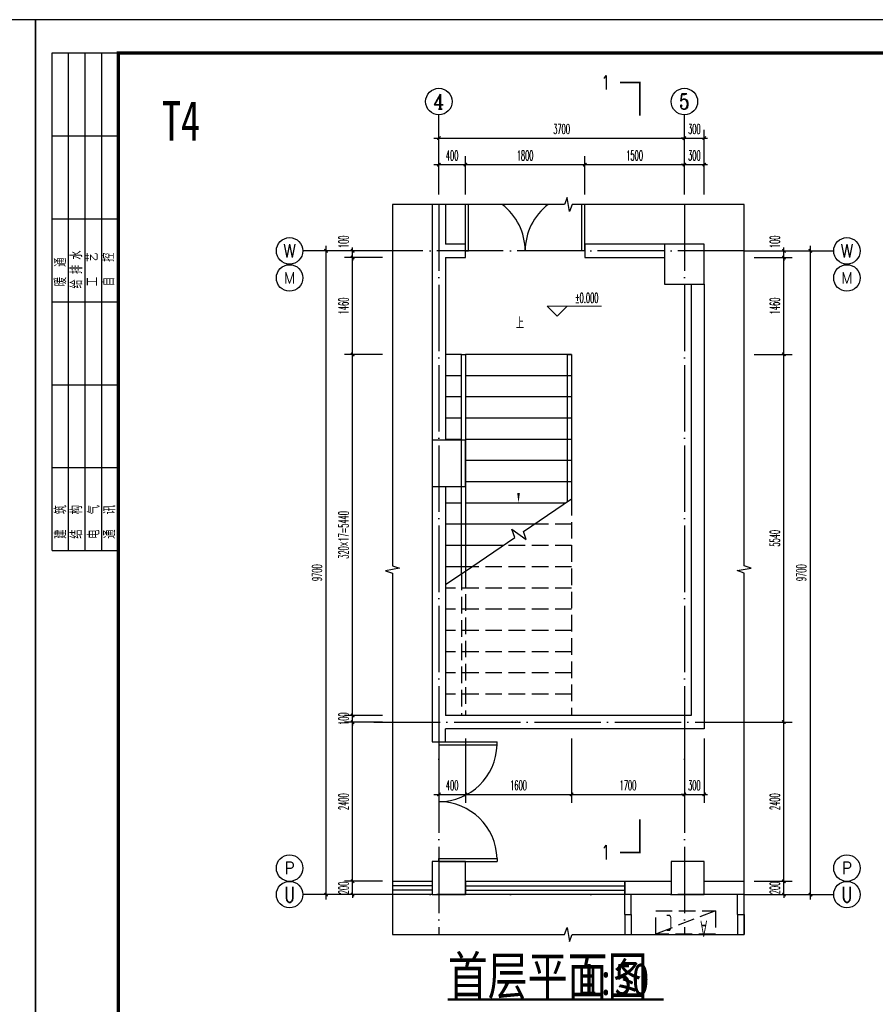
# Model space of a CAD drawing. Extents: x 1779708 to 7299578, y -1121471 to 88434.
# Tile 701 of 1056: x 6132007 to 6144903, y -958987 to -944150. Entities that reach past the tile are written whole.
import ezdxf
from ezdxf.enums import TextEntityAlignment as Align

# ---------------------------------------------------------------- set-up
doc = ezdxf.new("R2010")
doc.units = 0
doc.header["$LTSCALE"] = 1000
doc.header["$MEASUREMENT"] = 0
doc.linetypes.add('DASH', pattern=[0.35, 0.25, -0.1])
doc.linetypes.add('DOTE', pattern=[2.42, 2, -0.2, 0.02, -0.2])
doc.layers.get('0').update_dxf_attribs({"linetype": 'CONTINUOUS'})
doc.layers.get('Defpoints').update_dxf_attribs({"linetype": 'CONTINUOUS'})
for name, color, linetype in [('AXIS', 3, 'CONTINUOUS'), ('AXIS_TEXT', 7, 'CONTINUOUS'), ('DIM_SYMB', 3, 'CONTINUOUS'), ('DOTE', 1, 'DOTE'), ('PUB_DIM', 3, 'CONTINUOUS'), ('PUB_TEXT', 7, 'CONTINUOUS'), ('PUB_TITLE', 4, 'CONTINUOUS'), ('STAIR', 2, 'CONTINUOUS'), ('WALL', 255, 'CONTINUOUS'), ('WINDOW', 2, 'CONTINUOUS'), ('可见线', 6, 'CONTINUOUS'), ('填充细线', 8, 'CONTINUOUS'), ('栏杆', 6, 'CONTINUOUS'), ('空调机位表示', 70, 'CONTINUOUS')]:
    doc.layers.add(name, color=color, linetype=linetype)
doc.layers.add('DIM_ELEV', color=3, linetype='CONTINUOUS', lineweight=13)
doc.styles.add('-仿宋_GB2312', font='txt', dxfattribs={"width": 0.8})
doc.styles.add('-宋体', font='simhei.ttf', dxfattribs={"width": 0.7})
doc.styles.add('_TCH_AXIS', font='COMPLEX', dxfattribs={"bigfont": 'GBCBIG'})
doc.styles.add('_TCH_DIM', font='SIMPLEX.shx', dxfattribs={"width": 0.7, "bigfont": 'GBCBIG.shx'})
doc.styles.add('_TCH_DIM_T3', font='SIMPLEX.shx', dxfattribs={"width": 0.494118, "bigfont": 'GBCBIG.shx'})
doc.styles.add('_TCH_LABEL', font='COMPLEX', dxfattribs={"bigfont": 'GBCBIG'})
doc.styles.add('COMPLEX', font='COMPLEX')
doc.styles.get("Standard").update_dxf_attribs({"font": 'GBENOR', "bigfont": 'GBCBIG'})
doc.dimstyles.new('_TCH_ARCH&&50', dxfattribs={"dimtxt": 148.75, "dimasz": 50, "dimexe": 125, "dimexo": 150, "dimgap": 63.125, "dimtad": 1, "dimdec": 0, "dimzin": 0, "dimdsep": 46, "dimtxsty": '_TCH_DIM_T3', "dimblk": 'ARCHTICK', "dimcen": 0.09, "dimdle": 75, "dimclrt": 7, "dimazin": 2, "dimtfac": 1, "dimtdec": 0, "dimtix": 1, "dimtmove": 2, "dimatfit": 3, "dimfxl": 250, "dimtolj": 1, "dimtzin": 0, "dimarcsym": 0})

# ---------------------------------------------------------------- blocks, each defined once
blk = doc.blocks.new('$titleblk$00000095')
for p, q in [((-150, 20), (-150, 0)), ((-150, 20), (0, 20)), ((-125, 20), (-125, 0)), ((-100, 20), (-100, 0)), ((-75, 20), (-75, 0)), ((-75, 20), (-75, 0)), ((-50, 20), (-50, 0)), ((-25, 20), (-25, 0)), ((0, 20), (0, 0)), ((-150, 15), (-75, 15)), ((-75, 15), (0, 15)), ((-150, 10), (-75, 10)), ((-75, 10), (0, 10)), ((-150, 5), (-75, 5)), ((-75, 5), (0, 5))]:
    blk.add_line(p, q)
at = {"width": 0.8}
for s, p in [('建   筑', (-146.45, 15.65)), ('暖  通', (-70.35, 15.73)), ('结   构', (-146.45, 10.91)), ('给 排 水', (-71.03, 10.9)), ('电   气', (-146.45, 5.65)), ('工   艺', (-70.35, 6.13)), ('通   讯', (-146.45, 0.88)), ('自   控', (-70.35, 1.24))]:
    blk.add_text(s, height=3.509, dxfattribs=at).set_placement(p)
blk = doc.blocks.new('A$C3D8761CE')
at = {"layer": 'PUB_TITLE'}
blk.add_lwpolyline([(0, 0), (84100, 0), (84100, 59400), (0, 59400)], close=True, dxfattribs=at)
at = {"layer": 'PUB_TITLE', "const_width": 100}
blk.add_lwpolyline([(2500, 1000), (83100, 1000), (83100, 58400), (2500, 58400)], close=True, dxfattribs=at)
at = {"layer": 'PUB_TITLE', "xscale": 99.99999962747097, "yscale": 100.0000007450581, "zscale": 99.99999962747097, "rotation": 90}
blk.add_blockref('$titleblk$00000095', (2500, 58400), dxfattribs=at)
blk = doc.blocks.new('A$C46E9187A')
at = {"layer": '空调机位表示', "linetype": 'DASH'}
blk.add_lwpolyline([(0, 0), (0, 350), (900, 350), (900, 0)], close=True, dxfattribs=at)
blk.add_lwpolyline([(0, 0), (900, 350)], dxfattribs=at)
at = {"layer": '空调机位表示', "width": 0.6}
for s, p in [('A', (118, 145)), ('C', (651, 55))]:
    blk.add_text(s, height=250, dxfattribs=at).set_placement(p)
blk = doc.blocks.new('_ArchTick')
at = {"color": 0, "linetype": 'ByBlock', "const_width": 0.4}
blk.add_lwpolyline([(-0.5, -0.5), (0.5, 0.5)], dxfattribs=at)
blk = doc.blocks.new('*D2799')
at = {"layer": 'Defpoints', "color": 0, "transparency": 16777216}
for p in [(6137025, -947634), (6137625, -947634), (6137625, -947734)]:
    blk.add_point(p, dxfattribs=at)
at = {"layer": 'PUB_DIM', "color": 0, "lineweight": -2, "transparency": 16777216}
for p, q in [((6137475, -947634), (6136900, -947634)), ((6137025, -947634), (6137025, -947584)), ((6137025, -947734), (6137025, -947634)), ((6137475, -947734), (6136900, -947734)), ((6137025, -947734), (6137025, -947784))]:
    blk.add_line(p, q, dxfattribs=at)
at = {"layer": 'PUB_DIM', "color": 0, "lineweight": -2, "transparency": 16777216, "xscale": 50, "yscale": 50, "zscale": 50}
for p, rotation in [((6137025, -947634), 270), ((6137025, -947734), 90)]:
    blk.add_blockref('_ArchTick', p, dxfattribs=dict(at, rotation=rotation))
at = {"layer": 'PUB_DIM', "color": 7, "transparency": 16777216, "insert": (6136888, -947497), "char_height": 148.8, "attachment_point": 5, "rotation": 90, "style": '_TCH_DIM_T3'}
blk.add_mtext('\\A1;100', dxfattribs=at)
blk = doc.blocks.new('*D2800')
at = {"layer": 'Defpoints', "color": 0, "transparency": 16777216}
for p in [(6137025, -947734), (6137625, -947734), (6137625, -949194)]:
    blk.add_point(p, dxfattribs=at)
at = {"layer": 'PUB_DIM', "color": 0, "lineweight": -2, "transparency": 16777216}
for p, q in [((6137475, -947734), (6136900, -947734)), ((6137025, -949269), (6137025, -947659)), ((6137475, -949194), (6136900, -949194))]:
    blk.add_line(p, q, dxfattribs=at)
at = {"layer": 'PUB_DIM', "color": 0, "lineweight": -2, "transparency": 16777216, "xscale": 50, "yscale": 50, "zscale": 50}
for p, rotation in [((6137025, -947734), 90), ((6137025, -949194), 270)]:
    blk.add_blockref('_ArchTick', p, dxfattribs=dict(at, rotation=rotation))
at = {"layer": 'PUB_DIM', "color": 7, "transparency": 16777216, "insert": (6136888, -948464), "char_height": 148.8, "attachment_point": 5, "rotation": 90, "style": '_TCH_DIM_T3'}
blk.add_mtext('\\A1;1460', dxfattribs=at)
blk = doc.blocks.new('*D2801')
at = {"layer": 'Defpoints', "color": 0, "transparency": 16777216}
for p in [(6137025, -949194), (6137625, -949194), (6137625, -954634)]:
    blk.add_point(p, dxfattribs=at)
at = {"layer": 'PUB_DIM', "color": 0, "lineweight": -2, "transparency": 16777216}
for p, q in [((6137025, -954709), (6137025, -949119)), ((6137475, -949194), (6136900, -949194)), ((6137475, -954634), (6136900, -954634))]:
    blk.add_line(p, q, dxfattribs=at)
at = {"layer": 'PUB_DIM', "color": 0, "lineweight": -2, "transparency": 16777216, "xscale": 50, "yscale": 50, "zscale": 50}
for p, rotation in [((6137025, -949194), 90), ((6137025, -954634), 270)]:
    blk.add_blockref('_ArchTick', p, dxfattribs=dict(at, rotation=rotation))
at = {"layer": 'PUB_DIM', "color": 7, "transparency": 16777216, "insert": (6136888, -951914), "char_height": 148.75, "attachment_point": 5, "rotation": 90, "style": '_TCH_DIM_T3'}
blk.add_mtext('\\A1;320×17=5440', dxfattribs=at)
blk = doc.blocks.new('*D2802')
at = {"layer": 'Defpoints', "color": 0, "transparency": 16777216}
for p in [(6137025, -954634), (6137625, -954634), (6137625, -954734)]:
    blk.add_point(p, dxfattribs=at)
at = {"layer": 'PUB_DIM', "color": 0, "lineweight": -2, "transparency": 16777216}
for p, q in [((6137025, -954634), (6137025, -954584)), ((6137475, -954634), (6136900, -954634)), ((6137475, -954734), (6136900, -954734)), ((6137025, -954734), (6137025, -954634)), ((6137025, -954734), (6137025, -954784))]:
    blk.add_line(p, q, dxfattribs=at)
at = {"layer": 'PUB_DIM', "color": 0, "lineweight": -2, "transparency": 16777216, "xscale": 50, "yscale": 50, "zscale": 50}
for p, rotation in [((6137025, -954634), 270), ((6137025, -954734), 90)]:
    blk.add_blockref('_ArchTick', p, dxfattribs=dict(at, rotation=rotation))
at = {"layer": 'PUB_DIM', "color": 7, "transparency": 16777216, "insert": (6136888, -954684), "char_height": 148.8, "attachment_point": 5, "rotation": 90, "style": '_TCH_DIM_T3'}
blk.add_mtext('\\A1;100', dxfattribs=at)
blk = doc.blocks.new('*D2803')
at = {"layer": 'Defpoints', "color": 0, "transparency": 16777216}
for p in [(6137025, -954734), (6137625, -954734), (6137625, -957134)]:
    blk.add_point(p, dxfattribs=at)
at = {"layer": 'PUB_DIM', "color": 0, "lineweight": -2, "transparency": 16777216}
for p, q in [((6137475, -954734), (6136900, -954734)), ((6137025, -957209), (6137025, -954659)), ((6137475, -957134), (6136900, -957134))]:
    blk.add_line(p, q, dxfattribs=at)
at = {"layer": 'PUB_DIM', "color": 0, "lineweight": -2, "transparency": 16777216, "xscale": 50, "yscale": 50, "zscale": 50}
for p, rotation in [((6137025, -954734), 90), ((6137025, -957134), 270)]:
    blk.add_blockref('_ArchTick', p, dxfattribs=dict(at, rotation=rotation))
at = {"layer": 'PUB_DIM', "color": 7, "transparency": 16777216, "insert": (6136888, -955934), "char_height": 148.8, "attachment_point": 5, "rotation": 90, "style": '_TCH_DIM_T3'}
blk.add_mtext('\\A1;2400', dxfattribs=at)
blk = doc.blocks.new('*D2804')
at = {"layer": 'Defpoints', "color": 0, "transparency": 16777216}
for p in [(6137025, -957134), (6137625, -957134), (6137625, -957334)]:
    blk.add_point(p, dxfattribs=at)
at = {"layer": 'PUB_DIM', "color": 0, "lineweight": -2, "transparency": 16777216}
for p, q in [((6137475, -957134), (6136900, -957134)), ((6137025, -957134), (6137025, -957084)), ((6137025, -957334), (6137025, -957134)), ((6137475, -957334), (6136900, -957334)), ((6137025, -957334), (6137025, -957384))]:
    blk.add_line(p, q, dxfattribs=at)
at = {"layer": 'PUB_DIM', "color": 0, "lineweight": -2, "transparency": 16777216, "xscale": 50, "yscale": 50, "zscale": 50}
for p, rotation in [((6137025, -957134), 270), ((6137025, -957334), 90)]:
    blk.add_blockref('_ArchTick', p, dxfattribs=dict(at, rotation=rotation))
at = {"layer": 'PUB_DIM', "color": 7, "transparency": 16777216, "insert": (6136888, -957234), "char_height": 148.8, "attachment_point": 5, "rotation": 90, "style": '_TCH_DIM_T3'}
blk.add_mtext('\\A1;200', dxfattribs=at)
blk = doc.blocks.new('*D2805')
at = {"layer": 'Defpoints', "color": 0, "transparency": 16777216}
for p in [(6138725, -946334), (6138325, -946934), (6138725, -946934)]:
    blk.add_point(p, dxfattribs=at)
at = {"layer": 'PUB_DIM', "color": 0, "lineweight": -2, "transparency": 16777216}
for p, q in [((6138325, -946784), (6138325, -946209)), ((6138725, -946784), (6138725, -946209)), ((6138250, -946334), (6138800, -946334))]:
    blk.add_line(p, q, dxfattribs=at)
at = {"layer": 'PUB_DIM', "color": 0, "lineweight": -2, "transparency": 16777216, "xscale": 50, "yscale": 50, "zscale": 50, "rotation": 180}
blk.add_blockref('_ArchTick', (6138325, -946334), dxfattribs=at)
at = {"layer": 'PUB_DIM', "color": 0, "lineweight": -2, "transparency": 16777216, "xscale": 50, "yscale": 50, "zscale": 50}
blk.add_blockref('_ArchTick', (6138725, -946334), dxfattribs=at)
at = {"layer": 'PUB_DIM', "color": 7, "transparency": 16777216, "insert": (6138525, -946197), "char_height": 148.8, "attachment_point": 5, "style": '_TCH_DIM_T3'}
blk.add_mtext('\\A1;400', dxfattribs=at)
blk = doc.blocks.new('*D2806')
at = {"layer": 'Defpoints', "color": 0, "transparency": 16777216}
for p in [(6140525, -946334), (6138725, -946934), (6140525, -946934)]:
    blk.add_point(p, dxfattribs=at)
at = {"layer": 'PUB_DIM', "color": 0, "lineweight": -2, "transparency": 16777216}
for p, q in [((6138725, -946784), (6138725, -946209)), ((6140525, -946784), (6140525, -946209)), ((6138650, -946334), (6140600, -946334))]:
    blk.add_line(p, q, dxfattribs=at)
at = {"layer": 'PUB_DIM', "color": 0, "lineweight": -2, "transparency": 16777216, "xscale": 50, "yscale": 50, "zscale": 50, "rotation": 180}
blk.add_blockref('_ArchTick', (6138725, -946334), dxfattribs=at)
at = {"layer": 'PUB_DIM', "color": 0, "lineweight": -2, "transparency": 16777216, "xscale": 50, "yscale": 50, "zscale": 50}
blk.add_blockref('_ArchTick', (6140525, -946334), dxfattribs=at)
at = {"layer": 'PUB_DIM', "color": 7, "transparency": 16777216, "insert": (6139625, -946197), "char_height": 148.8, "attachment_point": 5, "style": '_TCH_DIM_T3'}
blk.add_mtext('\\A1;1800', dxfattribs=at)
blk = doc.blocks.new('*D2807')
at = {"layer": 'Defpoints', "color": 0, "transparency": 16777216}
for p in [(6142025, -946334), (6140525, -946934), (6142025, -946934)]:
    blk.add_point(p, dxfattribs=at)
at = {"layer": 'PUB_DIM', "color": 0, "lineweight": -2, "transparency": 16777216}
for p, q in [((6140525, -946784), (6140525, -946209)), ((6142025, -946784), (6142025, -946209)), ((6140450, -946334), (6142100, -946334))]:
    blk.add_line(p, q, dxfattribs=at)
at = {"layer": 'PUB_DIM', "color": 0, "lineweight": -2, "transparency": 16777216, "xscale": 50, "yscale": 50, "zscale": 50, "rotation": 180}
blk.add_blockref('_ArchTick', (6140525, -946334), dxfattribs=at)
at = {"layer": 'PUB_DIM', "color": 0, "lineweight": -2, "transparency": 16777216, "xscale": 50, "yscale": 50, "zscale": 50}
blk.add_blockref('_ArchTick', (6142025, -946334), dxfattribs=at)
at = {"layer": 'PUB_DIM', "color": 7, "transparency": 16777216, "insert": (6141275, -946197), "char_height": 148.8, "attachment_point": 5, "style": '_TCH_DIM_T3'}
blk.add_mtext('\\A1;1500', dxfattribs=at)
blk = doc.blocks.new('*D2808')
at = {"layer": 'Defpoints', "color": 0, "transparency": 16777216}
for p in [(6142325, -946334), (6142025, -946934), (6142325, -946934)]:
    blk.add_point(p, dxfattribs=at)
at = {"layer": 'PUB_DIM', "color": 0, "lineweight": -2, "transparency": 16777216}
for p, q in [((6142025, -946784), (6142025, -946209)), ((6142325, -946784), (6142325, -946209)), ((6142025, -946334), (6141975, -946334)), ((6142025, -946334), (6142325, -946334)), ((6142325, -946334), (6142375, -946334))]:
    blk.add_line(p, q, dxfattribs=at)
at = {"layer": 'PUB_DIM', "color": 0, "lineweight": -2, "transparency": 16777216, "xscale": 50, "yscale": 50, "zscale": 50}
blk.add_blockref('_ArchTick', (6142025, -946334), dxfattribs=at)
at = {"layer": 'PUB_DIM', "color": 0, "lineweight": -2, "transparency": 16777216, "xscale": 50, "yscale": 50, "zscale": 50, "rotation": 180}
blk.add_blockref('_ArchTick', (6142325, -946334), dxfattribs=at)
at = {"layer": 'PUB_DIM', "color": 7, "transparency": 16777216, "insert": (6142175, -946197), "char_height": 148.8, "attachment_point": 5, "style": '_TCH_DIM_T3'}
blk.add_mtext('\\A1;300', dxfattribs=at)
blk = doc.blocks.new('*D2809')
at = {"layer": 'Defpoints', "color": 0, "transparency": 16777216}
for p in [(6142025, -945934), (6138325, -946534), (6142025, -946534)]:
    blk.add_point(p, dxfattribs=at)
at = {"layer": 'PUB_DIM', "color": 0, "lineweight": -2, "transparency": 16777216}
for p, q in [((6138325, -946384), (6138325, -945809)), ((6142025, -946384), (6142025, -945809)), ((6138250, -945934), (6142100, -945934))]:
    blk.add_line(p, q, dxfattribs=at)
at = {"layer": 'PUB_DIM', "color": 0, "lineweight": -2, "transparency": 16777216, "xscale": 50, "yscale": 50, "zscale": 50, "rotation": 180}
blk.add_blockref('_ArchTick', (6138325, -945934), dxfattribs=at)
at = {"layer": 'PUB_DIM', "color": 0, "lineweight": -2, "transparency": 16777216, "xscale": 50, "yscale": 50, "zscale": 50}
blk.add_blockref('_ArchTick', (6142025, -945934), dxfattribs=at)
at = {"layer": 'PUB_DIM', "color": 7, "transparency": 16777216, "insert": (6140175, -945797), "char_height": 148.8, "attachment_point": 5, "style": '_TCH_DIM_T3'}
blk.add_mtext('\\A1;3700', dxfattribs=at)
blk = doc.blocks.new('*D2810')
at = {"layer": 'Defpoints', "color": 0, "transparency": 16777216}
for p in [(6142325, -945934), (6142025, -946534), (6142325, -946534)]:
    blk.add_point(p, dxfattribs=at)
at = {"layer": 'PUB_DIM', "color": 0, "lineweight": -2, "transparency": 16777216}
for p, q in [((6142025, -946384), (6142025, -945809)), ((6142325, -946384), (6142325, -945809)), ((6142025, -945934), (6141975, -945934)), ((6142025, -945934), (6142325, -945934)), ((6142325, -945934), (6142375, -945934))]:
    blk.add_line(p, q, dxfattribs=at)
at = {"layer": 'PUB_DIM', "color": 0, "lineweight": -2, "transparency": 16777216, "xscale": 50, "yscale": 50, "zscale": 50}
blk.add_blockref('_ArchTick', (6142025, -945934), dxfattribs=at)
at = {"layer": 'PUB_DIM', "color": 0, "lineweight": -2, "transparency": 16777216, "xscale": 50, "yscale": 50, "zscale": 50, "rotation": 180}
blk.add_blockref('_ArchTick', (6142325, -945934), dxfattribs=at)
at = {"layer": 'PUB_DIM', "color": 7, "transparency": 16777216, "insert": (6142175, -945797), "char_height": 148.8, "attachment_point": 5, "style": '_TCH_DIM_T3'}
blk.add_mtext('\\A1;300', dxfattribs=at)
blk = doc.blocks.new('*D2811')
at = {"layer": 'Defpoints', "color": 0, "transparency": 16777216}
for p in [(6136625, -947634), (6137225, -947634), (6137225, -957334)]:
    blk.add_point(p, dxfattribs=at)
at = {"layer": 'PUB_DIM', "color": 0, "lineweight": -2, "transparency": 16777216}
for p, q in [((6137075, -947634), (6136500, -947634)), ((6136625, -957409), (6136625, -947559)), ((6137075, -957334), (6136500, -957334))]:
    blk.add_line(p, q, dxfattribs=at)
at = {"layer": 'PUB_DIM', "color": 0, "lineweight": -2, "transparency": 16777216, "xscale": 50, "yscale": 50, "zscale": 50}
for p, rotation in [((6136625, -947634), 90), ((6136625, -957334), 270)]:
    blk.add_blockref('_ArchTick', p, dxfattribs=dict(at, rotation=rotation))
at = {"layer": 'PUB_DIM', "color": 7, "transparency": 16777216, "insert": (6136488, -952484), "char_height": 148.8, "attachment_point": 5, "rotation": 90, "style": '_TCH_DIM_T3'}
blk.add_mtext('\\A1;9700', dxfattribs=at)
blk = doc.blocks.new('_AXISO')
blk.add_circle((0, 0), 0.5)
at = {"layer": 'AXIS_TEXT', "style": 'COMPLEX', "width": 1.041667}
blk.add_attdef('A', text='', height=0.56, dxfattribs=at).set_placement((-0.25, -0.28), (0.25, -0.28), align=Align.FIT)
blk = doc.blocks.new('*D2904')
at = {"layer": 'Defpoints', "color": 0, "transparency": 16777216}
for p in [(6138325, -954834), (6138725, -954834), (6138725, -955825)]:
    blk.add_point(p, dxfattribs=at)
at = {"layer": 'PUB_DIM', "color": 0, "lineweight": -2, "transparency": 16777216}
for p, q in [((6138325, -954984), (6138325, -955950)), ((6138725, -954984), (6138725, -955950)), ((6138250, -955825), (6138800, -955825))]:
    blk.add_line(p, q, dxfattribs=at)
at = {"layer": 'PUB_DIM', "color": 0, "lineweight": -2, "transparency": 16777216, "xscale": 50, "yscale": 50, "zscale": 50, "rotation": 180}
blk.add_blockref('_ArchTick', (6138325, -955825), dxfattribs=at)
at = {"layer": 'PUB_DIM', "color": 0, "lineweight": -2, "transparency": 16777216, "xscale": 50, "yscale": 50, "zscale": 50}
blk.add_blockref('_ArchTick', (6138725, -955825), dxfattribs=at)
at = {"layer": 'PUB_DIM', "color": 7, "transparency": 16777216, "insert": (6138525, -955688), "char_height": 148.8, "attachment_point": 5, "style": '_TCH_DIM_T3'}
blk.add_mtext('\\A1;400', dxfattribs=at)
blk = doc.blocks.new('*D2905')
at = {"layer": 'Defpoints', "color": 0, "transparency": 16777216}
for p in [(6138725, -954834), (6140325, -954834), (6140325, -955825)]:
    blk.add_point(p, dxfattribs=at)
at = {"layer": 'PUB_DIM', "color": 0, "lineweight": -2, "transparency": 16777216}
for p, q in [((6138725, -954984), (6138725, -955950)), ((6140325, -954984), (6140325, -955950)), ((6138650, -955825), (6140400, -955825))]:
    blk.add_line(p, q, dxfattribs=at)
at = {"layer": 'PUB_DIM', "color": 0, "lineweight": -2, "transparency": 16777216, "xscale": 50, "yscale": 50, "zscale": 50, "rotation": 180}
blk.add_blockref('_ArchTick', (6138725, -955825), dxfattribs=at)
at = {"layer": 'PUB_DIM', "color": 0, "lineweight": -2, "transparency": 16777216, "xscale": 50, "yscale": 50, "zscale": 50}
blk.add_blockref('_ArchTick', (6140325, -955825), dxfattribs=at)
at = {"layer": 'PUB_DIM', "color": 7, "transparency": 16777216, "insert": (6139525, -955688), "char_height": 148.8, "attachment_point": 5, "style": '_TCH_DIM_T3'}
blk.add_mtext('\\A1;1600', dxfattribs=at)
blk = doc.blocks.new('*D2906')
at = {"layer": 'Defpoints', "color": 0, "transparency": 16777216}
for p in [(6140325, -954834), (6142025, -954834), (6142025, -955825)]:
    blk.add_point(p, dxfattribs=at)
at = {"layer": 'PUB_DIM', "color": 0, "lineweight": -2, "transparency": 16777216}
for p, q in [((6140325, -954984), (6140325, -955950)), ((6142025, -954984), (6142025, -955950)), ((6140250, -955825), (6142100, -955825))]:
    blk.add_line(p, q, dxfattribs=at)
at = {"layer": 'PUB_DIM', "color": 0, "lineweight": -2, "transparency": 16777216, "xscale": 50, "yscale": 50, "zscale": 50, "rotation": 180}
blk.add_blockref('_ArchTick', (6140325, -955825), dxfattribs=at)
at = {"layer": 'PUB_DIM', "color": 0, "lineweight": -2, "transparency": 16777216, "xscale": 50, "yscale": 50, "zscale": 50}
blk.add_blockref('_ArchTick', (6142025, -955825), dxfattribs=at)
at = {"layer": 'PUB_DIM', "color": 7, "transparency": 16777216, "insert": (6141175, -955688), "char_height": 148.8, "attachment_point": 5, "style": '_TCH_DIM_T3'}
blk.add_mtext('\\A1;1700', dxfattribs=at)
blk = doc.blocks.new('*D2907')
at = {"layer": 'Defpoints', "color": 0, "transparency": 16777216}
for p in [(6142025, -954834), (6142325, -954834), (6142325, -955825)]:
    blk.add_point(p, dxfattribs=at)
at = {"layer": 'PUB_DIM', "color": 0, "lineweight": -2, "transparency": 16777216}
for p, q in [((6142025, -954984), (6142025, -955950)), ((6142325, -954984), (6142325, -955950)), ((6142025, -955825), (6141975, -955825)), ((6142025, -955825), (6142325, -955825)), ((6142325, -955825), (6142375, -955825))]:
    blk.add_line(p, q, dxfattribs=at)
at = {"layer": 'PUB_DIM', "color": 0, "lineweight": -2, "transparency": 16777216, "xscale": 50, "yscale": 50, "zscale": 50}
blk.add_blockref('_ArchTick', (6142025, -955825), dxfattribs=at)
at = {"layer": 'PUB_DIM', "color": 0, "lineweight": -2, "transparency": 16777216, "xscale": 50, "yscale": 50, "zscale": 50, "rotation": 180}
blk.add_blockref('_ArchTick', (6142325, -955825), dxfattribs=at)
at = {"layer": 'PUB_DIM', "color": 7, "transparency": 16777216, "insert": (6142175, -955688), "char_height": 148.8, "attachment_point": 5, "style": '_TCH_DIM_T3'}
blk.add_mtext('\\A1;300', dxfattribs=at)
blk = doc.blocks.new('*D2927')
at = {"layer": 'Defpoints', "color": 0, "transparency": 16777216}
for p in [(6142925, -957134), (6143525, -957134), (6142925, -957334)]:
    blk.add_point(p, dxfattribs=at)
at = {"layer": 'PUB_DIM', "color": 0, "lineweight": -2, "transparency": 16777216}
for p, q in [((6143075, -957134), (6143650, -957134)), ((6143525, -957134), (6143525, -957084)), ((6143525, -957334), (6143525, -957134)), ((6143075, -957334), (6143650, -957334)), ((6143525, -957334), (6143525, -957384))]:
    blk.add_line(p, q, dxfattribs=at)
at = {"layer": 'PUB_DIM', "color": 0, "lineweight": -2, "transparency": 16777216, "xscale": 50, "yscale": 50, "zscale": 50}
for p, rotation in [((6143525, -957134), 270), ((6143525, -957334), 90)]:
    blk.add_blockref('_ArchTick', p, dxfattribs=dict(at, rotation=rotation))
at = {"layer": 'PUB_DIM', "color": 7, "transparency": 16777216, "insert": (6143388, -957234), "char_height": 148.8, "attachment_point": 5, "rotation": 90, "style": '_TCH_DIM_T3'}
blk.add_mtext('\\A1;200', dxfattribs=at)
blk = doc.blocks.new('*D2928')
at = {"layer": 'Defpoints', "color": 0, "transparency": 16777216}
for p in [(6142925, -954734), (6143525, -954734), (6142925, -957134)]:
    blk.add_point(p, dxfattribs=at)
at = {"layer": 'PUB_DIM', "color": 0, "lineweight": -2, "transparency": 16777216}
for p, q in [((6143075, -954734), (6143650, -954734)), ((6143525, -957209), (6143525, -954659)), ((6143075, -957134), (6143650, -957134))]:
    blk.add_line(p, q, dxfattribs=at)
at = {"layer": 'PUB_DIM', "color": 0, "lineweight": -2, "transparency": 16777216, "xscale": 50, "yscale": 50, "zscale": 50}
for p, rotation in [((6143525, -954734), 90), ((6143525, -957134), 270)]:
    blk.add_blockref('_ArchTick', p, dxfattribs=dict(at, rotation=rotation))
at = {"layer": 'PUB_DIM', "color": 7, "transparency": 16777216, "insert": (6143388, -955934), "char_height": 148.8, "attachment_point": 5, "rotation": 90, "style": '_TCH_DIM_T3'}
blk.add_mtext('\\A1;2400', dxfattribs=at)
blk = doc.blocks.new('*D2929')
at = {"layer": 'Defpoints', "color": 0, "transparency": 16777216}
for p in [(6142925, -949194), (6143525, -949194), (6142925, -954734)]:
    blk.add_point(p, dxfattribs=at)
at = {"layer": 'PUB_DIM', "color": 0, "lineweight": -2, "transparency": 16777216}
for p, q in [((6143525, -954809), (6143525, -949119)), ((6143075, -949194), (6143650, -949194)), ((6143075, -954734), (6143650, -954734))]:
    blk.add_line(p, q, dxfattribs=at)
at = {"layer": 'PUB_DIM', "color": 0, "lineweight": -2, "transparency": 16777216, "xscale": 50, "yscale": 50, "zscale": 50}
for p, rotation in [((6143525, -949194), 90), ((6143525, -954734), 270)]:
    blk.add_blockref('_ArchTick', p, dxfattribs=dict(at, rotation=rotation))
at = {"layer": 'PUB_DIM', "color": 7, "transparency": 16777216, "insert": (6143388, -951964), "char_height": 148.8, "attachment_point": 5, "rotation": 90, "style": '_TCH_DIM_T3'}
blk.add_mtext('\\A1;5540', dxfattribs=at)
blk = doc.blocks.new('*D2930')
at = {"layer": 'Defpoints', "color": 0, "transparency": 16777216}
for p in [(6142925, -947734), (6143525, -947734), (6142925, -949194)]:
    blk.add_point(p, dxfattribs=at)
at = {"layer": 'PUB_DIM', "color": 0, "lineweight": -2, "transparency": 16777216}
for p, q in [((6143075, -947734), (6143650, -947734)), ((6143525, -949269), (6143525, -947659)), ((6143075, -949194), (6143650, -949194))]:
    blk.add_line(p, q, dxfattribs=at)
at = {"layer": 'PUB_DIM', "color": 0, "lineweight": -2, "transparency": 16777216, "xscale": 50, "yscale": 50, "zscale": 50}
for p, rotation in [((6143525, -947734), 90), ((6143525, -949194), 270)]:
    blk.add_blockref('_ArchTick', p, dxfattribs=dict(at, rotation=rotation))
at = {"layer": 'PUB_DIM', "color": 7, "transparency": 16777216, "insert": (6143388, -948464), "char_height": 148.8, "attachment_point": 5, "rotation": 90, "style": '_TCH_DIM_T3'}
blk.add_mtext('\\A1;1460', dxfattribs=at)
blk = doc.blocks.new('*D2931')
at = {"layer": 'Defpoints', "color": 0, "transparency": 16777216}
for p in [(6142925, -947634), (6143525, -947634), (6142925, -947734)]:
    blk.add_point(p, dxfattribs=at)
at = {"layer": 'PUB_DIM', "color": 0, "lineweight": -2, "transparency": 16777216}
for p, q in [((6143075, -947634), (6143650, -947634)), ((6143525, -947634), (6143525, -947584)), ((6143525, -947734), (6143525, -947634)), ((6143075, -947734), (6143650, -947734)), ((6143525, -947734), (6143525, -947784))]:
    blk.add_line(p, q, dxfattribs=at)
at = {"layer": 'PUB_DIM', "color": 0, "lineweight": -2, "transparency": 16777216, "xscale": 50, "yscale": 50, "zscale": 50}
for p, rotation in [((6143525, -947634), 270), ((6143525, -947734), 90)]:
    blk.add_blockref('_ArchTick', p, dxfattribs=dict(at, rotation=rotation))
at = {"layer": 'PUB_DIM', "color": 7, "transparency": 16777216, "insert": (6143388, -947497), "char_height": 148.8, "attachment_point": 5, "rotation": 90, "style": '_TCH_DIM_T3'}
blk.add_mtext('\\A1;100', dxfattribs=at)
blk = doc.blocks.new('*D2932')
at = {"layer": 'Defpoints', "color": 0, "transparency": 16777216}
for p in [(6143325, -947634), (6143925, -947634), (6143325, -957334)]:
    blk.add_point(p, dxfattribs=at)
at = {"layer": 'PUB_DIM', "color": 0, "lineweight": -2, "transparency": 16777216}
for p, q in [((6143475, -947634), (6144050, -947634)), ((6143925, -957409), (6143925, -947559)), ((6143475, -957334), (6144050, -957334))]:
    blk.add_line(p, q, dxfattribs=at)
at = {"layer": 'PUB_DIM', "color": 0, "lineweight": -2, "transparency": 16777216, "xscale": 50, "yscale": 50, "zscale": 50}
for p, rotation in [((6143925, -947634), 90), ((6143925, -957334), 270)]:
    blk.add_blockref('_ArchTick', p, dxfattribs=dict(at, rotation=rotation))
at = {"layer": 'PUB_DIM', "color": 7, "transparency": 16777216, "insert": (6143788, -952484), "char_height": 148.8, "attachment_point": 5, "rotation": 90, "style": '_TCH_DIM_T3'}
blk.add_mtext('\\A1;9700', dxfattribs=at)

msp = doc.modelspace()

# ---------------------------------------------------------------- linework, layer by layer
at = {"layer": 'AXIS'}
for p, q in [((6138325.3, -946084.4), (6138325.3, -945584.4)), ((6142025.3, -946084.4), (6142025.3, -945584.4)), ((6137625.3, -947634.4), (6136275.3, -947634.4)), ((6142925.3, -947634.4), (6144275.3, -947634.4)), ((6137625.3, -957334.4), (6136275.3, -957334.4)), ((6142925.3, -957334.4), (6144275.3, -957334.4))]:
    msp.add_line(p, q, dxfattribs=at)
for centre in [(6136075.3, -948042), (6144475.3, -948042), (6136075.3, -956934.4), (6144475.3, -956934.4)]:
    msp.add_circle(centre, 200, dxfattribs=at)
at = {"layer": 'DIM_ELEV'}
for p, q in [((6140106.9, -948619), (6139956.9, -948469)), ((6139956.9, -948469), (6140777.1, -948469)), ((6140106.9, -948619), (6140256.9, -948469))]:
    msp.add_line(p, q, dxfattribs=at)
at = {"layer": 'DIM_SYMB'}
for points, const_width in [([(6141055.3, -945097.3), (6141355.3, -945097.3), (6141355.3, -945597.3)], 25), ([(6141355.3, -956197.8), (6141355.3, -956697.8), (6141055.3, -956697.8)], 25), ([(6138459.8, -958917.4), (6141712.3, -958917.4)], 35)]:
    msp.add_lwpolyline(points, dxfattribs=dict(at, const_width=const_width))
for points in [[(6142925.3, -946934.4), (6140331.5, -946934.4), (6140293.3, -947039.4), (6140256.3, -946829.4), (6140219, -946934.4), (6137625.3, -946934.4)], [(6137625.3, -946934.4), (6137625.3, -952378.1), (6137730.3, -952416.3), (6137520.3, -952453.4), (6137625.3, -952490.6), (6137625.3, -957934.4)], [(6142925.3, -957934.4), (6142925.3, -952490.6), (6142820.3, -952452.4), (6143030.3, -952415.4), (6142925.3, -952378.1), (6142925.3, -946934.4)], [(6137625.3, -957934.4), (6140219, -957934.4), (6140257.2, -957829.4), (6140294.2, -958039.4), (6140331.5, -957934.4), (6142925.3, -957934.4)]]:
    msp.add_lwpolyline(points, dxfattribs=at)
msp.add_lwpolyline([(6139525.3, -948909, 0, 0, 0), (6139525.3, -951434.4, 0, 40, 0), (6139525.3, -951284.4, 0, 0, 0)], format="xyseb", dxfattribs=at)
at = {"layer": 'DOTE', "ltscale": 0.5}
for p, q in [((6138325.3, -946934.4), (6138325.3, -957934.4)), ((6142025.3, -946934.4), (6142025.3, -957934.4)), ((6142925.3, -947634.4), (6137625.3, -947634.4)), ((6137346.6, -954734.4), (6143253.7, -954734.4)), ((6142925.3, -957334.4), (6137625.3, -957334.4))]:
    msp.add_line(p, q, dxfattribs=at)
at = {"layer": 'STAIR'}
for p, q in [((6138665.3, -949194.4), (6138425.3, -949194.4)), ((6138725.3, -949194.4), (6138725.3, -952458.4)), ((6140325.3, -949194.4), (6138725.3, -949194.4)), ((6140325.3, -949194.4), (6140325.3, -951370.4)), ((6138665.3, -949514.4), (6138425.3, -949514.4)), ((6140325.3, -949514.4), (6138725.3, -949514.4)), ((6138665.3, -949834.4), (6138425.3, -949834.4)), ((6140325.3, -949834.4), (6138725.3, -949834.4)), ((6138665.3, -950154.4), (6138425.3, -950154.4)), ((6140325.3, -950154.4), (6138725.3, -950154.4)), ((6138665.3, -950474.4), (6138425.3, -950474.4)), ((6140325.3, -950474.4), (6138725.3, -950474.4)), ((6140325.3, -950794.4), (6138725.3, -950794.4)), ((6140325.3, -951114.4), (6138725.3, -951114.4)), ((6138665.3, -951434.4), (6138425.3, -951434.4)), ((6140231.1, -951434.4), (6138725.3, -951434.4)), ((6139599.5, -951863.9), (6140325.3, -951370.4)), ((6138665.3, -951754.4), (6138425.3, -951754.4)), ((6139760.5, -951754.4), (6138725.3, -951754.4)), ((6138725.3, -952458.4), (6139467.5, -951953.7)), ((6139467.5, -951953.7), (6139423, -951826.2)), ((6139423, -951826.2), (6139641.2, -951983.5)), ((6139641.2, -951983.5), (6139599.5, -951863.9)), ((6138665.3, -952074.4), (6138425.3, -952074.4)), ((6139290, -952074.4), (6138725.3, -952074.4)), ((6138665.3, -952394.4), (6138425.3, -952394.4)), ((6138425.3, -952662.4), (6138819.4, -952394.4)), ((6138819.4, -952394.4), (6138725.3, -952394.4))]:
    msp.add_line(p, q, dxfattribs=at)
for points in [[(6138665.3, -952499.2), (6138665.3, -949194.4), (6138725.3, -949194.4)], [(6138725.3, -949194.4), (6138725.3, -952458.4)], [(6140265.3, -951411.2), (6140265.3, -949194.4), (6140325.3, -949194.4)], [(6140325.3, -949194.4), (6140325.3, -951370.4)]]:
    msp.add_lwpolyline(points, dxfattribs=at)
at = {"layer": 'WALL'}
for p, q in [((6138225.3, -946934.4), (6138225.3, -947634.4)), ((6138425.3, -946934.4), (6138425.3, -947534.4)), ((6138225.3, -947634.4), (6138225.3, -950484.4)), ((6138725.3, -947534.4), (6138425.3, -947534.4)), ((6138725.3, -947734.4), (6138725.3, -947534.4)), ((6141725.3, -947534.4), (6140525.3, -947534.4)), ((6140525.3, -947534.4), (6140525.3, -947734.4)), ((6142325.3, -947534.4), (6141725.3, -947534.4)), ((6141725.3, -947534.4), (6141725.3, -948134.4)), ((6142325.3, -948134.4), (6142325.3, -947534.4)), ((6138425.3, -947734.4), (6138725.3, -947734.4)), ((6138425.3, -947734.4), (6138425.3, -950484.4)), ((6140525.3, -947734.4), (6141725.3, -947734.4)), ((6141725.3, -948134.4), (6142325.3, -948134.4)), ((6142125.3, -948134.4), (6142125.3, -954634.4)), ((6142325.3, -948134.4), (6142325.3, -954834.4)), ((6138725.3, -950484.4), (6138225.3, -950484.4)), ((6138225.3, -950484.4), (6138225.3, -951184.4)), ((6138725.3, -951184.4), (6138725.3, -950484.4)), ((6138225.3, -951184.4), (6138725.3, -951184.4)), ((6138225.3, -951184.4), (6138225.3, -954734.4)), ((6138425.3, -951184.4), (6138425.3, -954634.4)), ((6138225.3, -954734.4), (6138225.3, -955034.4)), ((6142125.3, -954634.4), (6138425.3, -954634.4)), ((6142325.3, -954834.4), (6138425.3, -954834.4)), ((6138425.3, -955034.4), (6138425.3, -954834.4)), ((6138225.3, -955034.4), (6138425.3, -955034.4)), ((6138225.3, -956834.4), (6138225.3, -957334.4)), ((6138725.3, -956834.4), (6138225.3, -956834.4)), ((6138725.3, -957334.4), (6138725.3, -956834.4)), ((6141825.3, -956834.4), (6141825.3, -957334.4)), ((6142325.3, -956834.4), (6141825.3, -956834.4)), ((6142325.3, -957334.4), (6142325.3, -956834.4)), ((6141225.3, -957134.4), (6141125.3, -957134.4)), ((6141125.3, -957134.4), (6141125.3, -957334.4)), ((6141825.3, -957134.4), (6141225.3, -957134.4)), ((6142825.3, -957134.4), (6142325.3, -957134.4)), ((6142925.3, -957134.4), (6142825.3, -957134.4)), ((6138225.3, -957334.4), (6138725.3, -957334.4)), ((6141125.3, -957634.4), (6141125.3, -957334.4)), ((6141225.3, -957634.4), (6141225.3, -957334.4)), ((6141825.3, -957334.4), (6141225.3, -957334.4)), ((6141825.3, -957334.4), (6142325.3, -957334.4)), ((6142825.3, -957334.4), (6142325.3, -957334.4)), ((6142825.3, -957634.4), (6142825.3, -957334.4)), ((6141125.3, -957634.4), (6141225.3, -957634.4)), ((6142825.3, -957634.4), (6142925.3, -957634.4))]:
    msp.add_line(p, q, dxfattribs=at)
at = {"layer": 'WINDOW'}
for p, q in [((6138725.3, -947634.4), (6138725.3, -946934.4)), ((6138770.3, -947634.4), (6138770.3, -946934.4)), ((6140480.3, -947634.4), (6140480.3, -946934.4)), ((6140525.3, -947634.4), (6140525.3, -946934.4)), ((6138725.3, -947634.4), (6138770.3, -947634.4)), ((6140525.3, -947634.4), (6140480.3, -947634.4)), ((6138325.3, -955034.4), (6139202.8, -955034.4)), ((6138325.3, -955034.4), (6138325.3, -955079.4)), ((6139202.8, -955079.4), (6139202.8, -955034.4)), ((6138325.3, -955079.4), (6139202.8, -955079.4)), ((6138325.3, -956789.4), (6139202.8, -956789.4)), ((6138325.3, -956834.4), (6138325.3, -956789.4)), ((6138325.3, -956834.4), (6139202.8, -956834.4)), ((6139202.8, -956789.4), (6139202.8, -956834.4)), ((6138225.3, -957134.4), (6137625.3, -957134.4)), ((6138725.3, -957134.4), (6138725.3, -957334.4)), ((6141125.3, -957134.4), (6138725.3, -957134.4)), ((6141125.3, -957334.4), (6141125.3, -957134.4)), ((6138225.3, -957201), (6137625.3, -957201)), ((6138225.3, -957267.7), (6137625.3, -957267.7)), ((6138725.3, -957201), (6141125.3, -957201)), ((6138725.3, -957267.7), (6141125.3, -957267.7)), ((6138225.3, -957334.4), (6137625.3, -957334.4)), ((6141125.3, -957334.4), (6138725.3, -957334.4))]:
    msp.add_line(p, q, dxfattribs=at)
for centre, start, end in [((6138747.8, -947634.4), 360, 52.913), ((6140502.8, -947634.4), 127.087, 180), ((6138325.3, -955056.9), 270, 358.53072), ((6138325.3, -956811.9), 1.46928, 90)]:
    msp.add_arc(centre, 877.5, start, end, dxfattribs=at)
at = {"layer": '填充细线', "linetype": 'DASH'}
for p, q in [((6140325.3, -951370.4), (6140325.3, -954634.4)), ((6140325.3, -951754.4), (6138425.3, -951754.4)), ((6140325.3, -952074.4), (6138425.3, -952074.4)), ((6140325.3, -952394.4), (6138425.3, -952394.4)), ((6138665.3, -952499.2), (6138665.3, -954634.4)), ((6138725.3, -952458.4), (6138725.3, -954634.4)), ((6140325.3, -952714.4), (6138425.3, -952714.4)), ((6140325.3, -953034.4), (6138425.3, -953034.4)), ((6140325.3, -953354.4), (6138425.3, -953354.4)), ((6140325.3, -953674.4), (6138425.3, -953674.4)), ((6140325.3, -953994.4), (6138425.3, -953994.4)), ((6140325.3, -954314.4), (6138425.3, -954314.4)), ((6140325.3, -954634.4), (6138425.3, -954634.4))]:
    msp.add_line(p, q, dxfattribs=at)
at = {"layer": '栏杆'}
for points in [[(6141125.3, -957634.4), (6141125.3, -957934.4)], [(6141225.3, -957634.4), (6141225.3, -957934.4)], [(6142825.3, -957634.4), (6142825.3, -957934.4)], [(6142925.3, -957634.4), (6142925.3, -957934.4)]]:
    msp.add_lwpolyline(points, dxfattribs=at)

# ---------------------------------------------------------------- block references
at = {"layer": 'AXIS'}
ref = msp.add_blockref('_AXISO', (6138325.3, -945384.4), dxfattribs=dict(at, xscale=400, yscale=400, zscale=400))
ref.add_attrib('A', '4', dxfattribs={"layer": 'AXIS_TEXT', "height": 227.8, "style": '_TCH_AXIS', "width": 0.9375}).set_placement((6138243.9, -945498.3), (6138406.6, -945498.3), align=Align.FIT)
ref = msp.add_blockref('_AXISO', (6142025.3, -945384.4), dxfattribs=dict(at, xscale=400, yscale=400, zscale=400))
ref.add_attrib('A', '5', dxfattribs={"layer": 'AXIS_TEXT', "height": 233, "style": '_TCH_AXIS'}).set_placement((6141947.6, -945500.9), (6142102.9, -945500.9), align=Align.FIT)
ref = msp.add_blockref('_AXISO', (6136075.3, -947634.4), dxfattribs=dict(at, xscale=400, yscale=400, zscale=400))
ref.add_attrib('A', 'W', dxfattribs={"layer": 'AXIS_TEXT', "height": 202.8, "style": '_TCH_AXIS', "width": 0.909091}).set_placement((6135978.7, -947735.7), (6136171.8, -947735.7), align=Align.FIT)
ref = msp.add_blockref('_AXISO', (6144475.3, -947634.4), dxfattribs=dict(at, xscale=400, yscale=400, zscale=400))
ref.add_attrib('A', 'W', dxfattribs={"layer": 'AXIS_TEXT', "height": 202.8, "style": '_TCH_AXIS', "width": 0.909091}).set_placement((6144378.7, -947735.7), (6144571.8, -947735.7), align=Align.FIT)
ref = msp.add_blockref('_AXISO', (6136075.3, -957334.4), dxfattribs=dict(at, xscale=400, yscale=400, zscale=400))
ref.add_attrib('A', 'U', dxfattribs={"layer": 'AXIS_TEXT', "height": 233, "style": '_TCH_AXIS', "width": 0.7}).set_placement((6135997.6, -957450.9), (6136152.9, -957450.9), align=Align.FIT)
ref = msp.add_blockref('_AXISO', (6144475.3, -957334.4), dxfattribs=dict(at, xscale=400, yscale=400, zscale=400))
ref.add_attrib('A', 'U', dxfattribs={"layer": 'AXIS_TEXT', "height": 233, "style": '_TCH_AXIS', "width": 0.7}).set_placement((6144397.6, -957450.9), (6144552.9, -957450.9), align=Align.FIT)
at = {"layer": '可见线', "xscale": 0.5, "yscale": 0.5, "zscale": 0.5}
for p in [(6090194.5, -973850.2), (6132244.5, -973850.2)]:
    msp.add_blockref('A$C3D8761CE', p, dxfattribs=at)
at = {"layer": '空调机位表示', "linetype": 'DASH', "rotation": 180}
msp.add_blockref('A$C46E9187A', (6142492.6, -957579.2), dxfattribs=at)

# ---------------------------------------------------------------- texts
at = {"layer": 'AXIS_TEXT', "color": 7, "style": '_TCH_AXIS'}
for s, height, p, p2 in [('M', 169.7, (6135990.4, -948126.9), (6136160.1, -948126.9)), ('M', 169.7, (6144390.4, -948126.9), (6144560.1, -948126.9)), ('P', 186.5, (6135999.8, -957027.6), (6136150.8, -957027.6)), ('P', 186.5, (6144399.8, -957027.6), (6144550.8, -957027.6))]:
    msp.add_text(s, height=height, dxfattribs=at).set_placement(p, p2, align=Align.FIT)
at = {"layer": 'PUB_TEXT', "color": 7}
for s, height, style, width, p in [('1', 212.5, '_TCH_LABEL', 0.705882, (6140773.1, -945203.6)), ('%%P0.000', 148.75, '_TCH_DIM', 0.494118, (6140377.1, -948416.5)), ('上', 168.8, '_TCH_DIM', 0.7, (6139488.8, -948804)), ('1', 212.5, '_TCH_LABEL', 0.705882, (6140773.1, -956804.1)), ('首层平面图', 578.72, '-仿宋_GB2312', 0.8, (6138459.8, -958847.4)), ('1:50', 482.27, '-仿宋_GB2312', 0.8, (6140447.5, -958847.4))]:
    msp.add_text(s, height=height, dxfattribs=dict(at, style=style, width=width)).set_placement(p)
at = {"layer": 'WALL', "style": '-宋体', "width": 0.7}
msp.add_text('T4', height=600, dxfattribs=at).set_placement((6134152.2, -945973.5))

# ---------------------------------------------------------------- dimensions: what is measured, and where the dimension line sits
at = {"layer": 'PUB_DIM'}
for p1, p2, distance, picture, middle in [((6138325.3, -946534.4), (6142025.3, -946534.4), 600, '*D2809', (6140175.3, -945796.9)), ((6142025.3, -946534.4), (6142325.3, -946534.4), 600, '*D2810', (6142175.3, -945796.9)), ((6138325.3, -946934.4), (6138725.3, -946934.4), 600, '*D2805', (6138525.3, -946196.9)), ((6138725.3, -946934.4), (6140525.3, -946934.4), 600, '*D2806', (6139625.3, -946196.9)), ((6140525.3, -946934.4), (6142025.3, -946934.4), 600, '*D2807', (6141275.3, -946196.9)), ((6142025.3, -946934.4), (6142325.3, -946934.4), 600, '*D2808', (6142175.3, -946196.9)), ((6137225.3, -957334.4), (6137225.3, -947634.4), 600, '*D2811', (6136487.8, -952484.4)), ((6143325.3, -957334.4), (6143325.3, -947634.4), -600, '*D2932', (6143787.8, -952484.4)), ((6137625.3, -949194.4), (6137625.3, -947734.4), 600, '*D2800', (6136887.8, -948464.4)), ((6142925.3, -949194.4), (6142925.3, -947734.4), -600, '*D2930', (6143387.8, -948464.4)), ((6142925.3, -954734.4), (6142925.3, -949194.4), -600, '*D2929', (6143387.8, -951964.4)), ((6137625.3, -954734.4), (6137625.3, -954634.4), 600, '*D2802', (6136887.8, -954684.4)), ((6137625.3, -957134.4), (6137625.3, -954734.4), 600, '*D2803', (6136887.8, -955934.4)), ((6142925.3, -957134.4), (6142925.3, -954734.4), -600, '*D2928', (6143387.8, -955934.4)), ((6138325.3, -954834.4), (6138725.3, -954834.4), -991.1, '*D2904', (6138525.3, -955688)), ((6138725.3, -954834.4), (6140325.3, -954834.4), -991.1, '*D2905', (6139525.3, -955688)), ((6140325.3, -954834.4), (6142025.3, -954834.4), -991.1, '*D2906', (6141175.3, -955688)), ((6142025.3, -954834.4), (6142325.3, -954834.4), -991.1, '*D2907', (6142175.3, -955688)), ((6137625.3, -957334.4), (6137625.3, -957134.4), 600, '*D2804', (6136887.8, -957234.4)), ((6142925.3, -957334.4), (6142925.3, -957134.4), -600, '*D2927', (6143387.8, -957234.4))]:
    dim = msp.add_aligned_dim(p1=p1, p2=p2, distance=distance, dimstyle='_TCH_ARCH&&50', dxfattribs=at)
    dim.commit()
    dim.dimension.update_dxf_attribs({"geometry": picture, "text_midpoint": middle})
for base, p1, p2, picture, middle in [((6137025.3, -947634.4), (6137625.3, -947734.4), (6137625.3, -947634.4), '*D2799', (6136887.8, -947496.9)), ((6143525.3, -947634.4), (6142925.3, -947734.4), (6142925.3, -947634.4), '*D2931', (6143387.8, -947496.9))]:
    dim = msp.add_linear_dim(base=base, p1=p1, p2=p2, angle=90, dimstyle='_TCH_ARCH&&50', dxfattribs=at)
    dim.commit()
    dim.dimension.update_dxf_attribs({"geometry": picture, "text_midpoint": middle, "dimtype": 161})
dim = msp.add_aligned_dim(p1=(6137625.3, -954634.4), p2=(6137625.3, -949194.4), distance=600, text='320×17=5440', dimstyle='_TCH_ARCH&&50', dxfattribs=at)
dim.commit()
dim.dimension.update_dxf_attribs({"geometry": '*D2801', "text_midpoint": (6136887.8, -951914.4)})

doc.saveas('drawing.dxf')
